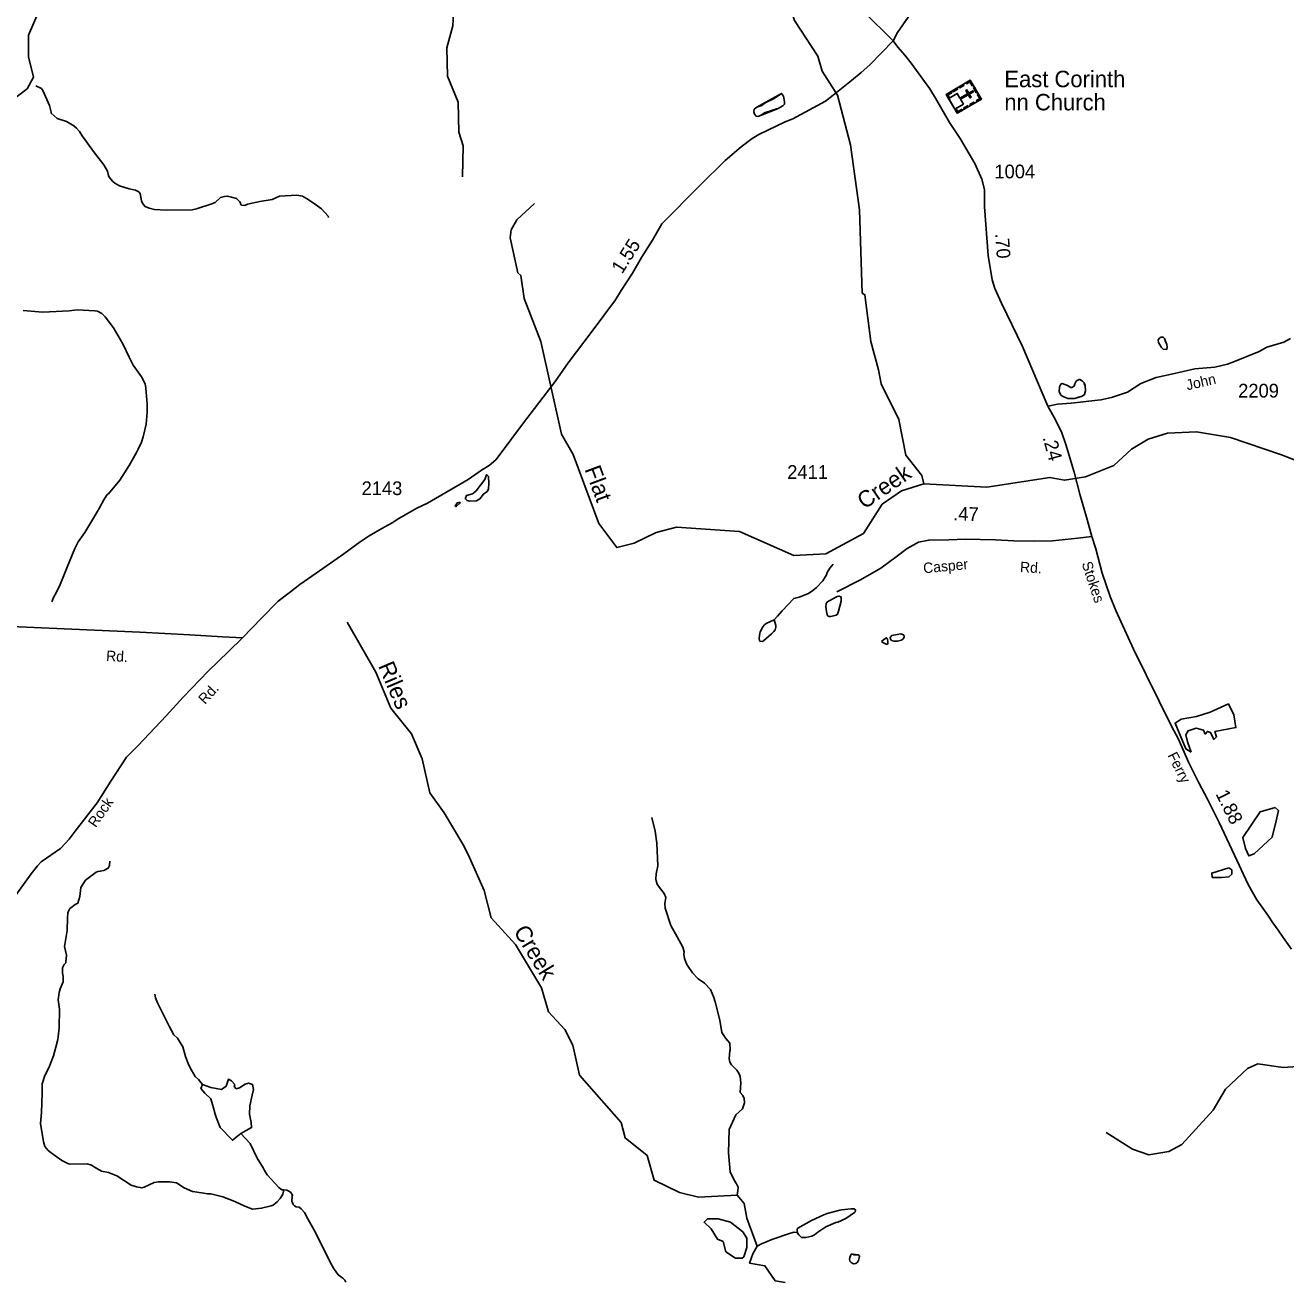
# Model space of a CAD drawing. Extents: x 1473865 to 1648260, y 639067 to 773536.
# Drawn here: x 1610416 to 1621916, y 649273 to 660733 of the extents above; entities that cross this region are included whole.
import ezdxf

# ---------------------------------------------------------------- set-up
doc = ezdxf.new("R2010")
doc.units = 0
for name, color, linetype in [('Exist Cultural Church with Cemetery CELL', 7, 'Continuous'), ('Exist Cultural Church with Cemetery Label', 7, 'Continuous'), ('Exist Hydrographic Creek Single Shore', 7, 'Continuous'), ('Exist Hydrographic Creek Single Shore Label', 7, 'Continuous'), ('Exist Hydrographic Misc Water Feature', 7, 'Continuous'), ('Exist Road Secondary Mileage Hundredths English Label', 7, 'Continuous'), ('Exist Road Secondary Type 41 Attributed', 7, 'Continuous'), ('Exist Road Secondary Type 51 Attributed', 7, 'Continuous'), ('Exist Road Secondary Type 51 Label', 7, 'Continuous'), ('Exist Road Secondary Type 51 Number Label', 7, 'Continuous')]:
    doc.layers.add(name, color=color, linetype=linetype)

msp = doc.modelspace()

# ---------------------------------------------------------------- linework, layer by layer
at = {"layer": 'Exist Cultural Church with Cemetery CELL'}
for points in [[(1619038, 660231), (1619139, 660060), (1618920, 659930), (1618819, 660101)], [(1619001, 660209), (1619006, 660199), (1619034, 660216), (1619055, 660181), (1619064, 660186), (1619038, 660231)], [(1618836, 660073), (1618845, 660079), (1618834, 660098), (1618869, 660118), (1618863, 660128), (1618819, 660102)], [(1618841, 660064), (1618898, 659968), (1618976, 660014), (1618950, 660058), (1619020, 660099), (1619037, 660071), (1619046, 660076), (1619029, 660105), (1619066, 660126), (1619060, 660136), (1619024, 660115), (1619007, 660143), (1618997, 660138), (1619014, 660109), (1618944, 660068), (1618919, 660111)], [(1618879, 660137), (1618916, 660159), (1618922, 660149), (1618885, 660127)], [(1618937, 660171), (1618974, 660193), (1618980, 660184), (1618943, 660162)], [(1619076, 660167), (1619102, 660123), (1619092, 660117), (1619066, 660162)], [(1619102, 660038), (1619096, 660047), (1619124, 660064), (1619103, 660099), (1619113, 660104), (1619139, 660060)], [(1618976, 659977), (1619014, 659999), (1619020, 659989), (1618982, 659967)], [(1619033, 660010), (1619070, 660032), (1619076, 660022), (1619039, 660000)], [(1618903, 659959), (1618913, 659964), (1618924, 659946), (1618959, 659966), (1618965, 659957), (1618920, 659930)]]:
    msp.add_lwpolyline(points, close=True, dxfattribs=at)
at = {"layer": 'Exist Hydrographic Creek Single Shore'}
for points in [[(1614407, 659350), (1614411, 659632), (1614371, 659758), (1614366, 660033), (1614269, 660268), (1614264, 660528), (1614317, 660727), (1614328, 660911)], [(1610205, 659980), (1610433, 660152), (1610493, 660259), (1610445, 660444), (1610448, 660644), (1610554, 660889)], [(1618613, 656550), (1618412, 656486), (1618235, 656364), (1618065, 656099), (1617721, 655912), (1617429, 655898), (1616932, 656115), (1616357, 656156), (1616173, 656107), (1615971, 656010), (1615813, 655970), (1615731, 656080), (1615649, 656190), (1615415, 656818), (1615309, 657004), (1615121, 657849), (1614967, 658242), (1614937, 658450), (1614912, 658476), (1614841, 658793), (1614851, 658868), (1614902, 658959), (1615062, 659107)], [(1625360, 654911), (1625007, 655299), (1624883, 655367), (1624449, 655372), (1623975, 655480), (1623718, 655584), (1623578, 655718), (1623352, 656212), (1623179, 656356), (1623071, 656408), (1622688, 656498), (1621876, 656816), (1621411, 656973), (1621103, 657025), (1620836, 657014), (1620661, 656959), (1620509, 656867), (1620349, 656719), (1620089, 656616), (1619897, 656584), (1619764, 656609), (1619188, 656519), (1618613, 656550)], [(1617349, 649266), (1617258, 649283), (1617164, 649420), (1617025, 649442), (1617053, 649528), (1617094, 649597), (1616999, 649854), (1616976, 649986), (1616910, 650063), (1616559, 650044), (1616385, 650087), (1616153, 650200), (1616089, 650424), (1615891, 650586), (1615852, 650727), (1615474, 651159), (1615411, 651432), (1615338, 651575), (1615190, 651735), (1615126, 651953), (1614889, 652349), (1614668, 652593), (1614604, 652843), (1614458, 653171), (1614410, 653264), (1614238, 653550), (1614107, 653733), (1614037, 654043), (1613939, 654272), (1613751, 654505), (1613614, 654833), (1613353, 655288)]]:
    msp.add_lwpolyline(points, dxfattribs=at)
at = {"layer": 'Exist Hydrographic Misc Water Feature'}
for points in [[(1618613, 656550), (1618597, 656626), (1618450, 656813), (1618387, 657136), (1618225, 657464), (1618201, 657589), (1618130, 657850), (1618077, 658275), (1618052, 658291), (1618029, 659050), (1617945, 659643), (1617826, 660095), (1617687, 660314), (1617648, 660450), (1617435, 660776), (1617283, 661218), (1617219, 661489), (1617162, 661556), (1617155, 661638)], [(1610512, 660182), (1610564, 660155), (1610571, 660147), (1610577, 660137), (1610638, 660000), (1610653, 659940), (1610653, 659932), (1610708, 659883), (1610792, 659856), (1610859, 659817), (1610883, 659795), (1610911, 659763), (1610936, 659726), (1611050, 659569), (1611133, 659459), (1611168, 659403), (1611175, 659363), (1611183, 659347), (1611217, 659307), (1611234, 659292), (1611278, 659269), (1611366, 659241), (1611422, 659228), (1611453, 659213), (1611465, 659199), (1611478, 659131), (1611490, 659103), (1611510, 659080), (1611548, 659066), (1611597, 659053), (1611703, 659047), (1611940, 659051), (1611978, 659058), (1612120, 659105), (1612148, 659116), (1612199, 659161), (1612235, 659170), (1612263, 659175), (1612297, 659166), (1612343, 659154), (1612365, 659133), (1612374, 659123), (1612380, 659113), (1612380, 659105), (1612390, 659091), (1612420, 659089), (1612444, 659100), (1612557, 659125), (1612669, 659143), (1612737, 659174), (1612893, 659184), (1612945, 659173), (1612999, 659143), (1613064, 659098), (1613120, 659059), (1613179, 658991), (1613183, 658981)], [(1617067, 659969), (1617090, 659985), (1617136, 660002), (1617168, 660026), (1617249, 660065), (1617317, 660112), (1617333, 660086), (1617344, 660036), (1617342, 660012), (1617328, 659998), (1617279, 659972), (1617271, 659972), (1617247, 659961), (1617239, 659961), (1617223, 659953), (1617215, 659954), (1617199, 659946), (1617167, 659938), (1617124, 659910), (1617101, 659901), (1617084, 659905), (1617071, 659923), (1617065, 659944), (1617067, 659969)], [(1617067, 659969), (1617090, 659985), (1617317, 660112), (1617333, 660086), (1617344, 660036), (1617342, 660012), (1617328, 659998), (1617279, 659972), (1617124, 659910), (1617101, 659901), (1617084, 659905), (1617071, 659923), (1617065, 659944), (1617067, 659969)], [(1610397, 658131), (1610541, 658119), (1610573, 658117), (1610637, 658118), (1610817, 658129), (1610889, 658138), (1611053, 658130), (1611077, 658125), (1611117, 658105), (1611146, 658075), (1611221, 657972), (1611307, 657827), (1611365, 657706), (1611389, 657657), (1611400, 657633), (1611477, 657528), (1611510, 657464), (1611518, 657424), (1611528, 657278), (1611529, 657204), (1611519, 657096), (1611494, 656980), (1611477, 656932), (1611448, 656868), (1611432, 656837), (1611366, 656717), (1611279, 656583), (1611177, 656460), (1611171, 656460), (1611159, 656444), (1611134, 656404), (1611093, 656331), (1611052, 656259), (1610960, 656108), (1610901, 656023), (1610868, 655960), (1610798, 655792), (1610775, 655729), (1610736, 655634), (1610703, 655562), (1610674, 655514), (1610660, 655474)], [(1620832, 657777), (1620834, 657796), (1620830, 657821), (1620818, 657845), (1620811, 657877), (1620799, 657889), (1620779, 657889), (1620771, 657885), (1620763, 657880), (1620753, 657864), (1620754, 657841), (1620766, 657817), (1620782, 657793), (1620798, 657779), (1620832, 657777)], [(1620832, 657777), (1620834, 657796), (1620830, 657821), (1620811, 657877), (1620799, 657889), (1620779, 657889), (1620771, 657885), (1620763, 657880), (1620753, 657864), (1620754, 657841), (1620766, 657817), (1620782, 657793), (1620798, 657779), (1620832, 657777)], [(1620090, 657399), (1620085, 657449), (1620077, 657464), (1620077, 657473), (1620063, 657488), (1620038, 657501), (1620030, 657502), (1620013, 657494), (1620005, 657486), (1619991, 657462), (1619985, 657442), (1619965, 657430), (1619959, 657428), (1619955, 657430), (1619925, 657449), (1619901, 657456), (1619877, 657467), (1619865, 657460), (1619851, 657434), (1619850, 657389), (1619868, 657357), (1619897, 657341), (1619929, 657330), (1619969, 657328), (1619993, 657330), (1620025, 657342), (1620033, 657341), (1620050, 657348), (1620058, 657349), (1620080, 657364), (1620090, 657399)], [(1620090, 657399), (1620085, 657449), (1620077, 657473), (1620063, 657488), (1620038, 657501), (1620030, 657502), (1620013, 657494), (1620005, 657486), (1619991, 657462), (1619985, 657442), (1619965, 657430), (1619959, 657428), (1619955, 657430), (1619925, 657449), (1619877, 657467), (1619865, 657460), (1619851, 657434), (1619850, 657389), (1619868, 657357), (1619897, 657341), (1619929, 657330), (1619969, 657328), (1619993, 657330), (1620033, 657341), (1620058, 657349), (1620080, 657364), (1620090, 657399)], [(1614632, 656630), (1614626, 656633), (1614610, 656590), (1614530, 656488), (1614506, 656466), (1614498, 656460), (1614442, 656443), (1614433, 656421), (1614433, 656413), (1614447, 656399), (1614469, 656392), (1614533, 656396), (1614565, 656413), (1614596, 656458), (1614632, 656481), (1614644, 656502), (1614647, 656558), (1614642, 656618), (1614632, 656630)], [(1614357, 656378), (1614373, 656382), (1614383, 656380), (1614385, 656376), (1614352, 656346), (1614344, 656344), (1614338, 656346), (1614357, 656378)], [(1617788, 655819), (1617758, 655782), (1617734, 655743), (1617725, 655721), (1617692, 655665), (1617634, 655604), (1617601, 655577), (1617561, 655551), (1617477, 655516), (1617428, 655505), (1617321, 655391), (1617278, 655345), (1617250, 655309)], [(1617730, 655471), (1617752, 655485), (1617823, 655522), (1617841, 655527), (1617857, 655521), (1617861, 655511), (1617860, 655482), (1617835, 655388), (1617826, 655363), (1617816, 655352), (1617766, 655341), (1617750, 655341), (1617736, 655347), (1617727, 655385), (1617721, 655433), (1617724, 655457), (1617730, 655471)], [(1617250, 655309), (1617217, 655296), (1617177, 655278), (1617161, 655264), (1617147, 655246), (1617122, 655201), (1617116, 655171), (1617113, 655139), (1617115, 655123), (1617119, 655115), (1617143, 655114), (1617151, 655120), (1617224, 655183), (1617246, 655203), (1617257, 655219), (1617265, 655243), (1617265, 655259), (1617250, 655309)], [(1618322, 655169), (1618372, 655178), (1618404, 655182), (1618428, 655174), (1618434, 655167), (1618436, 655153), (1618426, 655138), (1618412, 655126), (1618375, 655117), (1618343, 655115), (1618320, 655123), (1618310, 655133), (1618308, 655148), (1618322, 655169)], [(1618229, 655114), (1618239, 655104), (1618271, 655088), (1618279, 655087), (1618285, 655091), (1618287, 655108), (1618284, 655136), (1618274, 655147), (1618248, 655132), (1618229, 655114)], [(1621054, 654104), (1621005, 654133), (1620907, 654369), (1620961, 654404), (1621103, 654428), (1621226, 654468), (1621393, 654543), (1621442, 654445), (1621462, 654327), (1621270, 654293), (1621285, 654244), (1621261, 654219), (1621231, 654283), (1621202, 654293), (1621182, 654268), (1621167, 654303), (1621098, 654322), (1621025, 654298), (1621005, 654263), (1621020, 654199), (1621054, 654104)], [(1621820, 653600), (1621683, 653560), (1621526, 653324), (1621550, 653226), (1621580, 653157), (1621629, 653177), (1621791, 653329), (1621830, 653477), (1621850, 653570), (1621820, 653600)], [(1616910, 650063), (1616919, 650107), (1616921, 650136), (1616904, 650168), (1616884, 650199), (1616847, 650277), (1616833, 650449), (1616838, 650661), (1616900, 650797), (1616959, 650851), (1616979, 650905), (1616976, 650944), (1616964, 650973), (1616940, 651000), (1616946, 651088), (1616940, 651144), (1616927, 651176), (1616907, 651204), (1616860, 651253), (1616846, 651277), (1616839, 651309), (1616844, 651381), (1616848, 651389), (1616846, 651449), (1616807, 651493), (1616772, 651548), (1616753, 651659), (1616711, 651827), (1616700, 651867), (1616669, 651939), (1616614, 651996), (1616556, 652035), (1616503, 652092), (1616458, 652159), (1616448, 652174), (1616432, 652223), (1616425, 652261), (1616427, 652283), (1616416, 652324), (1616365, 652418), (1616306, 652523), (1616255, 652681), (1616251, 652723), (1616260, 652777), (1616246, 652814), (1616203, 652868), (1616183, 652899), (1616172, 652931), (1616170, 652946), (1616173, 652995), (1616188, 653067), (1616178, 653275), (1616164, 653383), (1616133, 653508)], [(1612777, 650111), (1612767, 650073), (1612742, 650033), (1612716, 650001), (1612678, 649973), (1612661, 649966), (1612573, 649944), (1612489, 649936), (1612419, 649963), (1612330, 650004), (1612218, 650048), (1612184, 650056), (1612109, 650075), (1612079, 650076), (1612047, 650081), (1611943, 650097), (1611867, 650131), (1611796, 650176), (1611732, 650185), (1611632, 650186), (1611592, 650178), (1611503, 650135), (1611479, 650131), (1611431, 650138), (1611383, 650153), (1611253, 650241), (1611177, 650270), (1611113, 650282), (1611054, 650316), (1611022, 650336), (1610982, 650348), (1610822, 650347), (1610806, 650351), (1610750, 650379), (1610653, 650448), (1610625, 650471), (1610594, 650508), (1610582, 650550), (1610555, 650716), (1610566, 650818), (1610572, 650994), (1610571, 651080), (1610594, 651154), (1610631, 651224), (1610675, 651333), (1610696, 651413), (1610713, 651484), (1610717, 651508), (1610726, 651588), (1610729, 651760), (1610718, 651845), (1610726, 651913), (1610735, 651944), (1610764, 652008), (1610764, 652056), (1610757, 652088), (1610757, 652136), (1610772, 652166), (1610786, 652181), (1610788, 652189), (1610793, 652253), (1610776, 652330), (1610800, 652477), (1610802, 652590), (1610806, 652637), (1610810, 652653), (1610825, 652677), (1610833, 652685), (1610871, 652713), (1610897, 652726), (1610916, 652788), (1610925, 652868), (1610966, 652936), (1611063, 653009), (1611079, 653016), (1611101, 653018), (1611133, 653025), (1611174, 653045), (1611186, 653071), (1611188, 653110)], [(1621398, 653049), (1621241, 653000), (1621246, 652961), (1621334, 652961), (1621398, 652966), (1621423, 652990), (1621423, 653029), (1621398, 653049)], [(1612777, 650111), (1612759, 650113), (1612744, 650121), (1612730, 650133), (1612623, 650250), (1612598, 650287), (1612586, 650311), (1612533, 650402), (1612468, 650533), (1612385, 650627), (1612307, 650564), (1612196, 650680), (1612162, 650765), (1612148, 650802), (1612129, 650882), (1612117, 650920), (1612109, 650943), (1612056, 650994), (1612019, 651036), (1612035, 651073), (1611996, 651118), (1611967, 651144), (1611922, 651225), (1611904, 651264), (1611879, 651329), (1611854, 651417), (1611805, 651496), (1611772, 651525), (1611731, 651603), (1611622, 651816), (1611606, 651864), (1611599, 651897)], [(1620277, 650635), (1620517, 650482), (1620666, 650430), (1620850, 650462), (1620967, 650526), (1621255, 650838), (1621366, 651030), (1621568, 651219), (1621660, 651260), (1621894, 651229), (1622110, 651244)], [(1612035, 651073), (1612109, 651044), (1612207, 651028), (1612251, 651057), (1612270, 651121), (1612299, 651105), (1612328, 651073), (1612323, 651055), (1612341, 651033), (1612370, 651041), (1612423, 651076), (1612455, 651086), (1612491, 651073), (1612499, 651026), (1612486, 650975), (1612466, 650878), (1612463, 650801), (1612478, 650725), (1612481, 650680), (1612385, 650627)], [(1613342, 649271), (1613333, 649287), (1613315, 649305), (1613271, 649338), (1613228, 649396), (1613201, 649445), (1613148, 649558), (1613053, 649743), (1612996, 649847), (1612965, 649904), (1612935, 649940), (1612917, 649953), (1612889, 649957), (1612874, 649965), (1612862, 649977), (1612850, 650008), (1612851, 650055), (1612855, 650062), (1612841, 650087), (1612829, 650098), (1612803, 650108), (1612777, 650111)], [(1617462, 649724), (1617462, 649718), (1617475, 649700), (1617499, 649678), (1617537, 649676), (1617593, 649689), (1617617, 649701), (1617648, 649726), (1617720, 649773), (1617813, 649814), (1617829, 649818), (1617902, 649849), (1617982, 649906), (1617988, 649911), (1617991, 649924), (1617989, 649932), (1617983, 649938), (1617951, 649940), (1617863, 649929), (1617847, 649926), (1617734, 649895), (1617702, 649883), (1617589, 649831), (1617466, 649763), (1617460, 649755), (1617458, 649742), (1617462, 649724)], [(1616973, 649502), (1617000, 649585), (1617000, 649671), (1616962, 649730), (1616852, 649816), (1616738, 649847), (1616641, 649847), (1616610, 649816), (1616673, 649757), (1616731, 649661), (1616783, 649640), (1616807, 649547), (1616897, 649488), (1616956, 649488), (1616973, 649502)], [(1617094, 649597), (1617140, 649622), (1617165, 649633), (1617227, 649658), (1617398, 649717), (1617430, 649725), (1617462, 649724)], [(1617951, 649524), (1617967, 649524), (1617975, 649519), (1618015, 649519), (1618023, 649513), (1618027, 649505), (1618019, 649467), (1618008, 649451), (1617994, 649439), (1617974, 649436), (1617950, 649450), (1617940, 649462), (1617937, 649480), (1617939, 649496), (1617951, 649524)], [(1617951, 649524), (1617967, 649524), (1618015, 649519), (1618023, 649513), (1618027, 649505), (1618019, 649467), (1618008, 649451), (1617994, 649439), (1617974, 649436), (1617950, 649450), (1617940, 649462), (1617937, 649480), (1617939, 649496), (1617951, 649524)]]:
    msp.add_lwpolyline(points, dxfattribs=at)
at = {"layer": 'Exist Road Secondary Type 41 Attributed'}
for points in [[(1620146, 656069), (1620019, 656055), (1619788, 656032), (1619624, 656028), (1619436, 656030), (1619268, 656039), (1618990, 656047), (1618841, 656040), (1618660, 656037), (1618567, 656020), (1618516, 655991), (1618463, 655961), (1618363, 655885), (1618222, 655782), (1618037, 655674), (1617822, 655567)], [(1607945, 655768), (1608024, 655749), (1608115, 655747), (1608234, 655739), (1608335, 655718), (1608827, 655593), (1609226, 655480), (1609626, 655372), (1609806, 655320), (1609898, 655298), (1609940, 655291), (1610050, 655272), (1610221, 655254), (1611463, 655197), (1611919, 655174), (1612217, 655156), (1612400, 655147)]]:
    msp.add_lwpolyline(points, dxfattribs=at)
at = {"layer": 'Exist Road Secondary Type 51 Attributed'}
for points in [[(1618336, 660590), (1618374, 660666), (1618640, 661049)], [(1618336, 660590), (1618065, 660860)], [(1612400, 655147), (1612571, 655326), (1612724, 655482), (1612838, 655565), (1612922, 655633), (1613071, 655735), (1613324, 655913), (1613473, 656022), (1613554, 656075), (1613670, 656142), (1613763, 656194), (1613824, 656236), (1613884, 656269), (1613990, 656328), (1614086, 656374), (1614457, 656590), (1614580, 656674), (1614649, 656719), (1614709, 656771), (1614750, 656820), (1614954, 657094), (1615250, 657485), (1615369, 657653), (1615588, 657944), (1615801, 658228), (1615854, 658314), (1615958, 658471), (1616038, 658614), (1616138, 658773), (1616224, 658921), (1616568, 659269), (1616803, 659499), (1616948, 659623), (1617047, 659700), (1617108, 659736), (1617350, 659853), (1617418, 659881), (1617716, 660040), (1617787, 660096), (1617954, 660228), (1618042, 660303), (1618122, 660373), (1618336, 660590)], [(1619746, 657260), (1619516, 657803), (1619322, 658197), (1619261, 658333), (1619238, 658411), (1619200, 658634), (1619169, 659078), (1619169, 659235), (1619144, 659328), (1619080, 659472), (1618946, 659700), (1618849, 659845), (1618722, 660067), (1618669, 660153), (1618498, 660387), (1618440, 660460), (1618377, 660533), (1618336, 660590)], [(1621958, 657877), (1621898, 657843), (1621743, 657797), (1621675, 657758), (1621465, 657673), (1621384, 657642), (1621268, 657616), (1621087, 657599), (1620873, 657550), (1620734, 657520), (1620595, 657465), (1620472, 657388), (1620326, 657339), (1620230, 657316), (1619958, 657287), (1619835, 657278), (1619746, 657260)], [(1620146, 656069), (1620105, 656224), (1620039, 656455), (1619985, 656657), (1619910, 656908), (1619873, 657017), (1619817, 657134), (1619746, 657260)], [(1621969, 652307), (1621893, 652412), (1621847, 652480), (1621799, 652548), (1621759, 652609), (1621708, 652680), (1621651, 652758), (1621574, 652897), (1621449, 653165), (1621310, 653462), (1621203, 653675), (1621123, 653823), (1621033, 654005), (1620935, 654227), (1620877, 654336), (1620527, 655042), (1620365, 655395), (1620313, 655523), (1620242, 655737), (1620183, 655959), (1620146, 656069)], [(1610251, 652689), (1610470, 652995), (1610530, 653066), (1610562, 653103), (1610739, 653225), (1610782, 653269), (1610818, 653310), (1610873, 653384), (1611072, 653641), (1611197, 653840), (1611342, 654059), (1611446, 654163), (1611701, 654436), (1611858, 654605), (1612087, 654841), (1612272, 655023), (1612400, 655147)]]:
    msp.add_lwpolyline(points, dxfattribs=at)

# ---------------------------------------------------------------- texts
at = {"layer": 'Exist Cultural Church with Cemetery Label'}
for s, p in [('East Corinth', (1619349, 660168)), ('nn Church', (1619349, 659957))]:
    msp.add_text(s, height=150, dxfattribs=at).set_placement(p)
at = {"layer": 'Exist Hydrographic Creek Single Shore Label'}
for s, rotation, p in [('Flat', 290.4232, (1615517, 656685)), ('Creek', 34.3887, (1618072, 656314)), ('Riles', 293.0699, (1613634, 654891)), ('Creek', 301.1438, (1614867, 652470))]:
    msp.add_text(s, height=150, rotation=rotation, dxfattribs=at).set_placement(p)
at = {"layer": 'Exist Road Secondary Mileage Hundredths English Label'}
for s, rotation, p in [('1.55', 57.8474, (1615862, 658458)), ('.70', 273.9966, (1619265, 658833)), ('.24', 285.6861, (1619697, 656972)), ('.47', 358.3075, (1618881, 656218)), ('1.88', 296.6511, (1621273, 653723))]:
    msp.add_text(s, height=125, rotation=rotation, dxfattribs=at).set_placement(p)
at = {"layer": 'Exist Road Secondary Type 51 Label'}
for s, rotation, p in [('John', 13.0433, (1621018, 657403)), ('Casper', 5.4906, (1618613, 655734)), ('Rd.', 356.7285, (1619490, 655746)), ('Stokes', 288.4074, (1620053, 655825)), ('Rd.', 356.9058, (1611153, 654936)), ('Rd.', 47.1202, (1612056, 654534)), ('Ferry', 296.6511, (1620835, 654075)), ('Rock', 55.2527, (1611060, 653410))]:
    msp.add_text(s, height=95, rotation=rotation, dxfattribs=at).set_placement(p)
at = {"layer": 'Exist Road Secondary Type 51 Number Label'}
for s, p in [('1004', (1619258, 659337)), ('2209', (1621482, 657338)), ('2411', (1617368, 656596)), ('2143', (1613485, 656448))]:
    msp.add_text(s, height=125, dxfattribs=at).set_placement(p)

doc.saveas('drawing.dxf')
